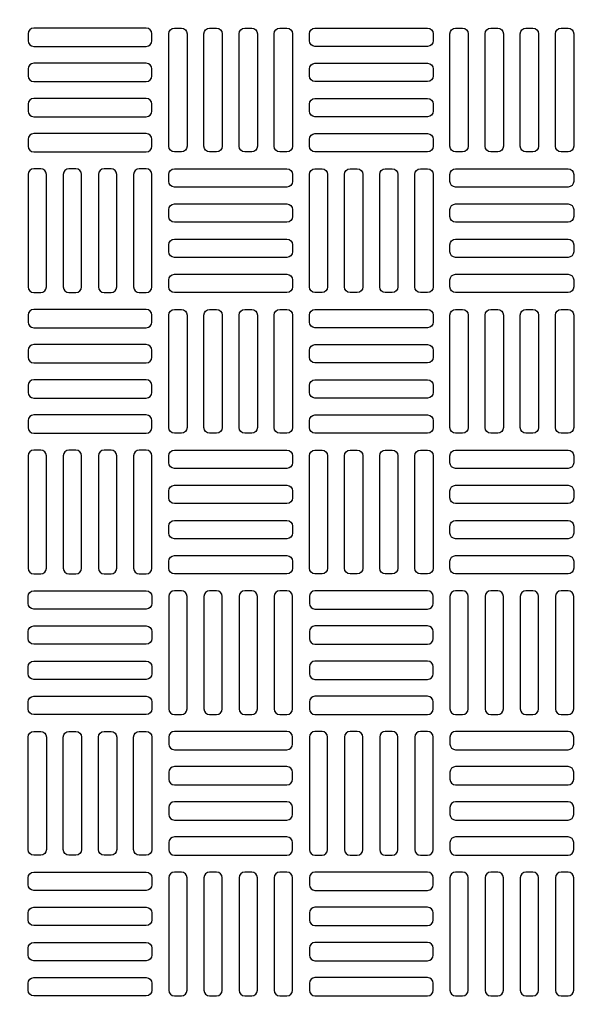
# Model space of a CAD drawing. Extents: x -169 to 6736, y -208 to 3022.
# Tile 604 of 656: x 5959.44 to 5967.38, y 1310.13 to 1323.91. Entities that reach past the tile are written whole.
import ezdxf

# ---------------------------------------------------------------- set-up
doc = ezdxf.new("R2010")
doc.units = 0
doc.header["$MEASUREMENT"] = 0
doc.linetypes.add('HIDDEN2', pattern=[0.28125, 0.1875, -0.09375])
doc.layers.get('DEFPOINTS').update_dxf_attribs({"linetype": 'CONTINUOUS'})
for name, color, linetype in [('TANK-MANHOLE-COVER-40', 2, 'CONTINUOUS'), ('TANK-MANHOLE-COVER-HATCH-40', 252, 'CONTINUOUS'), ('TANK-SLOPE', 3, 'CONTINUOUS')]:
    doc.layers.add(name, color=color, linetype=linetype)

msp = doc.modelspace()

# ---------------------------------------------------------------- linework, layer by layer
at = {"layer": 'DEFPOINTS', "color": 8, "linetype": 'HIDDEN2', "ltscale": 0.125}
msp.add_circle((5962.39028, 1317.01839), 14, dxfattribs=at)
msp.add_circle((5962.39028, 1317.01839), 14, dxfattribs=at)
at = {"layer": 'DEFPOINTS', "color": 8, "linetype": 'HIDDEN2', "ltscale": 0.5}
msp.add_circle((5962.39028, 1317.01839), 11, dxfattribs=at)
msp.add_circle((5962.39028, 1317.01839), 11, dxfattribs=at)
at = {"layer": 'TANK-MANHOLE-COVER-40', "color": 4, "linetype": 'Continuous'}
msp.add_circle((5962.39105, 1317.01839), 22.63902, dxfattribs=at)
at = {"layer": 'TANK-MANHOLE-COVER-40', "color": 1, "linetype": 'Continuous'}
msp.add_circle((5962.39105, 1317.01839), 22.44094, dxfattribs=at)
at = {"layer": 'TANK-MANHOLE-COVER-40', "color": 2, "linetype": 'Continuous'}
msp.add_circle((5962.39105, 1317.01839), 21.65354, dxfattribs=at)
at = {"layer": 'TANK-MANHOLE-COVER-HATCH-40', "linetype": 'Continuous', "flags": 128}
for points in [[(5959.5564, 1323.61288, 0.41421356), (5959.63514, 1323.53414), (5961.20994, 1323.53414, 0.41421356), (5961.28868, 1323.61288), (5961.28868, 1323.71131, 0.41421356), (5961.20994, 1323.79005), (5959.63514, 1323.79005, 0.41421356), (5959.5564, 1323.71131)], [(5961.60364, 1322.05776, -0.41421356), (5961.5249, 1322.1365), (5961.5249, 1323.71131, -0.41421356), (5961.60364, 1323.79005), (5961.70207, 1323.79005, -0.41421356), (5961.78081, 1323.71131), (5961.78081, 1322.1365, -0.41421356), (5961.70207, 1322.05776)], [(5962.09577, 1322.05776, -0.41421356), (5962.01703, 1322.1365), (5962.01703, 1323.71131, -0.41421356), (5962.09577, 1323.79005), (5962.19419, 1323.79005, -0.41421356), (5962.27294, 1323.71131), (5962.27294, 1322.1365, -0.41421356), (5962.19419, 1322.05776)], [(5962.5879, 1322.05776, -0.41421356), (5962.50916, 1322.1365), (5962.50916, 1323.71131, -0.41421356), (5962.5879, 1323.79005), (5962.68632, 1323.79005, -0.41421356), (5962.76506, 1323.71131), (5962.76506, 1322.1365, -0.41421356), (5962.68632, 1322.05776)], [(5963.08002, 1322.05776, -0.41421356), (5963.00128, 1322.1365), (5963.00128, 1323.71131, -0.41421356), (5963.08002, 1323.79005), (5963.17845, 1323.79005, -0.41421356), (5963.25719, 1323.71131), (5963.25719, 1322.1365, -0.41421356), (5963.17845, 1322.05776)], [(5965.22569, 1323.61288, -0.41421356), (5965.14695, 1323.53414), (5963.57215, 1323.53414, -0.41421356), (5963.49341, 1323.61288), (5963.49341, 1323.71131, -0.41421356), (5963.57215, 1323.79005), (5965.14695, 1323.79005, -0.41421356), (5965.22569, 1323.71131)], [(5965.54065, 1322.05776, -0.41421356), (5965.46191, 1322.1365), (5965.46191, 1323.71131, -0.41421356), (5965.54065, 1323.79005), (5965.63908, 1323.79005, -0.41421356), (5965.71782, 1323.71131), (5965.71782, 1322.1365, -0.41421356), (5965.63908, 1322.05776)], [(5966.03278, 1322.05776, -0.41421356), (5965.95404, 1322.1365), (5965.95404, 1323.71131, -0.41421356), (5966.03278, 1323.79005), (5966.1312, 1323.79005, -0.41421356), (5966.20994, 1323.71131), (5966.20994, 1322.1365, -0.41421356), (5966.1312, 1322.05776)], [(5966.5249, 1322.05776, -0.41421356), (5966.44616, 1322.1365), (5966.44616, 1323.71131, -0.41421356), (5966.5249, 1323.79005), (5966.62333, 1323.79005, -0.41421356), (5966.70207, 1323.71131), (5966.70207, 1322.1365, -0.41421356), (5966.62333, 1322.05776)], [(5967.01703, 1322.05776, -0.41421356), (5966.93829, 1322.1365), (5966.93829, 1323.71131, -0.41421356), (5967.01703, 1323.79005), (5967.11545, 1323.79005, -0.41421356), (5967.19419, 1323.71131), (5967.19419, 1322.1365, -0.41421356), (5967.11545, 1322.05776)], [(5959.5564, 1323.12075, 0.41421356), (5959.63514, 1323.04201), (5961.20994, 1323.04201, 0.41421356), (5961.28868, 1323.12075), (5961.28868, 1323.21918, 0.41421356), (5961.20994, 1323.29792), (5959.63514, 1323.29792, 0.41421356), (5959.5564, 1323.21918)], [(5965.22569, 1323.12075, -0.41421356), (5965.14695, 1323.04201), (5963.57215, 1323.04201, -0.41421356), (5963.49341, 1323.12075), (5963.49341, 1323.21918, -0.41421356), (5963.57215, 1323.29792), (5965.14695, 1323.29792, -0.41421356), (5965.22569, 1323.21918)], [(5959.5564, 1322.62863, 0.41421356), (5959.63514, 1322.54989), (5961.20994, 1322.54989, 0.41421356), (5961.28868, 1322.62863), (5961.28868, 1322.72705, 0.41421356), (5961.20994, 1322.80579), (5959.63514, 1322.80579, 0.41421356), (5959.5564, 1322.72705)], [(5965.22569, 1322.62863, -0.41421356), (5965.14695, 1322.54989), (5963.57215, 1322.54989, -0.41421356), (5963.49341, 1322.62863), (5963.49341, 1322.72705, -0.41421356), (5963.57215, 1322.80579), (5965.14695, 1322.80579, -0.41421356), (5965.22569, 1322.72705)], [(5959.5564, 1322.1365, 0.41421356), (5959.63514, 1322.05776), (5961.20994, 1322.05776, 0.41421356), (5961.28868, 1322.1365), (5961.28868, 1322.23493, 0.41421356), (5961.20994, 1322.31367), (5959.63514, 1322.31367, 0.41421356), (5959.5564, 1322.23493)], [(5965.22569, 1322.1365, -0.41421356), (5965.14695, 1322.05776), (5963.57215, 1322.05776, -0.41421356), (5963.49341, 1322.1365), (5963.49341, 1322.23493, -0.41421356), (5963.57215, 1322.31367), (5965.14695, 1322.31367, -0.41421356), (5965.22569, 1322.23493)], [(5959.73357, 1320.08926, 0.41421356), (5959.81231, 1320.168), (5959.81231, 1321.7428, 0.41421356), (5959.73357, 1321.82154), (5959.63514, 1321.82154, 0.41421356), (5959.5564, 1321.7428), (5959.5564, 1320.168, 0.41421356), (5959.63514, 1320.08926)], [(5960.22569, 1320.08926, 0.41421356), (5960.30443, 1320.168), (5960.30443, 1321.7428, 0.41421356), (5960.22569, 1321.82154), (5960.12727, 1321.82154, 0.41421356), (5960.04853, 1321.7428), (5960.04853, 1320.168, 0.41421356), (5960.12727, 1320.08926)], [(5960.71782, 1320.08926, 0.41421356), (5960.79656, 1320.168), (5960.79656, 1321.7428, 0.41421356), (5960.71782, 1321.82154), (5960.61939, 1321.82154, 0.41421356), (5960.54065, 1321.7428), (5960.54065, 1320.168, 0.41421356), (5960.61939, 1320.08926)], [(5961.20994, 1320.08926, 0.41421356), (5961.28868, 1320.168), (5961.28868, 1321.7428, 0.41421356), (5961.20994, 1321.82154), (5961.11152, 1321.82154, 0.41421356), (5961.03278, 1321.7428), (5961.03278, 1320.168, 0.41421356), (5961.11152, 1320.08926)], [(5961.5249, 1321.7428, -0.41421356), (5961.60364, 1321.82154), (5963.17845, 1321.82154, -0.41421356), (5963.25719, 1321.7428), (5963.25719, 1321.64438, -0.41421356), (5963.17845, 1321.56564), (5961.60364, 1321.56564, -0.41421356), (5961.5249, 1321.64438)], [(5963.57215, 1320.08926, -0.41421356), (5963.49341, 1320.168), (5963.49341, 1321.7428, -0.41421356), (5963.57215, 1321.82154), (5963.67057, 1321.82154, -0.41421356), (5963.74931, 1321.7428), (5963.74931, 1320.168, -0.41421356), (5963.67057, 1320.08926)], [(5964.06427, 1320.08926, -0.41421356), (5963.98553, 1320.168), (5963.98553, 1321.7428, -0.41421356), (5964.06427, 1321.82154), (5964.1627, 1321.82154, -0.41421356), (5964.24144, 1321.7428), (5964.24144, 1320.168, -0.41421356), (5964.1627, 1320.08926)], [(5964.5564, 1320.08926, -0.41421356), (5964.47766, 1320.168), (5964.47766, 1321.7428, -0.41421356), (5964.5564, 1321.82154), (5964.65482, 1321.82154, -0.41421356), (5964.73357, 1321.7428), (5964.73357, 1320.168, -0.41421356), (5964.65482, 1320.08926)], [(5965.04853, 1320.08926, -0.41421356), (5964.96979, 1320.168), (5964.96979, 1321.7428, -0.41421356), (5965.04853, 1321.82154), (5965.14695, 1321.82154, -0.41421356), (5965.22569, 1321.7428), (5965.22569, 1320.168, -0.41421356), (5965.14695, 1320.08926)], [(5965.46191, 1321.7428, -0.41421356), (5965.54065, 1321.82154), (5967.11545, 1321.82154, -0.41421356), (5967.19419, 1321.7428), (5967.19419, 1321.64438, -0.41421356), (5967.11545, 1321.56564), (5965.54065, 1321.56564, -0.41421356), (5965.46191, 1321.64438)], [(5961.5249, 1321.25068, -0.41421356), (5961.60364, 1321.32942), (5963.17845, 1321.32942, -0.41421356), (5963.25719, 1321.25068), (5963.25719, 1321.15225, -0.41421356), (5963.17845, 1321.07351), (5961.60364, 1321.07351, -0.41421356), (5961.5249, 1321.15225)], [(5965.46191, 1321.25068, -0.41421356), (5965.54065, 1321.32942), (5967.11545, 1321.32942, -0.41421356), (5967.19419, 1321.25068), (5967.19419, 1321.15225, -0.41421356), (5967.11545, 1321.07351), (5965.54065, 1321.07351, -0.41421356), (5965.46191, 1321.15225)], [(5961.5249, 1320.75855, -0.41421356), (5961.60364, 1320.83729), (5963.17845, 1320.83729, -0.41421356), (5963.25719, 1320.75855), (5963.25719, 1320.66012, -0.41421356), (5963.17845, 1320.58138), (5961.60364, 1320.58138, -0.41421356), (5961.5249, 1320.66012)], [(5965.46191, 1320.75855, -0.41421356), (5965.54065, 1320.83729), (5967.11545, 1320.83729, -0.41421356), (5967.19419, 1320.75855), (5967.19419, 1320.66012, -0.41421356), (5967.11545, 1320.58138), (5965.54065, 1320.58138, -0.41421356), (5965.46191, 1320.66012)], [(5961.5249, 1320.26642, -0.41421356), (5961.60364, 1320.34516), (5963.17845, 1320.34516, -0.41421356), (5963.25719, 1320.26642), (5963.25719, 1320.168, -0.41421356), (5963.17845, 1320.08926), (5961.60364, 1320.08926, -0.41421356), (5961.5249, 1320.168)], [(5965.46191, 1320.26642, -0.41421356), (5965.54065, 1320.34516), (5967.11545, 1320.34516, -0.41421356), (5967.19419, 1320.26642), (5967.19419, 1320.168, -0.41421356), (5967.11545, 1320.08926), (5965.54065, 1320.08926, -0.41421356), (5965.46191, 1320.168)], [(5959.5564, 1319.67587, 0.41421356), (5959.63514, 1319.59713), (5961.20994, 1319.59713, 0.41421356), (5961.28868, 1319.67587), (5961.28868, 1319.7743, 0.41421356), (5961.20994, 1319.85304), (5959.63514, 1319.85304, 0.41421356), (5959.5564, 1319.7743)], [(5961.60364, 1318.12075, -0.41421356), (5961.5249, 1318.19949), (5961.5249, 1319.7743, -0.41421356), (5961.60364, 1319.85304), (5961.70207, 1319.85304, -0.41421356), (5961.78081, 1319.7743), (5961.78081, 1318.19949, -0.41421356), (5961.70207, 1318.12075)], [(5962.09577, 1318.12075, -0.41421356), (5962.01703, 1318.19949), (5962.01703, 1319.7743, -0.41421356), (5962.09577, 1319.85304), (5962.19419, 1319.85304, -0.41421356), (5962.27294, 1319.7743), (5962.27294, 1318.19949, -0.41421356), (5962.19419, 1318.12075)], [(5962.5879, 1318.12075, -0.41421356), (5962.50916, 1318.19949), (5962.50916, 1319.7743, -0.41421356), (5962.5879, 1319.85304), (5962.68632, 1319.85304, -0.41421356), (5962.76506, 1319.7743), (5962.76506, 1318.19949, -0.41421356), (5962.68632, 1318.12075)], [(5963.08002, 1318.12075, -0.41421356), (5963.00128, 1318.19949), (5963.00128, 1319.7743, -0.41421356), (5963.08002, 1319.85304), (5963.17845, 1319.85304, -0.41421356), (5963.25719, 1319.7743), (5963.25719, 1318.19949, -0.41421356), (5963.17845, 1318.12075)], [(5965.22569, 1319.67587, -0.41421356), (5965.14695, 1319.59713), (5963.57215, 1319.59713, -0.41421356), (5963.49341, 1319.67587), (5963.49341, 1319.7743, -0.41421356), (5963.57215, 1319.85304), (5965.14695, 1319.85304, -0.41421356), (5965.22569, 1319.7743)], [(5965.54065, 1318.12075, -0.41421356), (5965.46191, 1318.19949), (5965.46191, 1319.7743, -0.41421356), (5965.54065, 1319.85304), (5965.63908, 1319.85304, -0.41421356), (5965.71782, 1319.7743), (5965.71782, 1318.19949, -0.41421356), (5965.63908, 1318.12075)], [(5966.03278, 1318.12075, -0.41421356), (5965.95404, 1318.19949), (5965.95404, 1319.7743, -0.41421356), (5966.03278, 1319.85304), (5966.1312, 1319.85304, -0.41421356), (5966.20994, 1319.7743), (5966.20994, 1318.19949, -0.41421356), (5966.1312, 1318.12075)], [(5966.5249, 1318.12075, -0.41421356), (5966.44616, 1318.19949), (5966.44616, 1319.7743, -0.41421356), (5966.5249, 1319.85304), (5966.62333, 1319.85304, -0.41421356), (5966.70207, 1319.7743), (5966.70207, 1318.19949, -0.41421356), (5966.62333, 1318.12075)], [(5967.01703, 1318.12075, -0.41421356), (5966.93829, 1318.19949), (5966.93829, 1319.7743, -0.41421356), (5967.01703, 1319.85304), (5967.11545, 1319.85304, -0.41421356), (5967.19419, 1319.7743), (5967.19419, 1318.19949, -0.41421356), (5967.11545, 1318.12075)], [(5959.5564, 1319.18375, 0.41421356), (5959.63514, 1319.10501), (5961.20994, 1319.10501, 0.41421356), (5961.28868, 1319.18375), (5961.28868, 1319.28217, 0.41421356), (5961.20994, 1319.36091), (5959.63514, 1319.36091, 0.41421356), (5959.5564, 1319.28217)], [(5965.22569, 1319.18375, -0.41421356), (5965.14695, 1319.10501), (5963.57215, 1319.10501, -0.41421356), (5963.49341, 1319.18375), (5963.49341, 1319.28217, -0.41421356), (5963.57215, 1319.36091), (5965.14695, 1319.36091, -0.41421356), (5965.22569, 1319.28217)], [(5959.5564, 1318.69162, 0.41421356), (5959.63514, 1318.61288), (5961.20994, 1318.61288, 0.41421356), (5961.28868, 1318.69162), (5961.28868, 1318.79005, 0.41421356), (5961.20994, 1318.86879), (5959.63514, 1318.86879, 0.41421356), (5959.5564, 1318.79005)], [(5965.22569, 1318.69162, -0.41421356), (5965.14695, 1318.61288), (5963.57215, 1318.61288, -0.41421356), (5963.49341, 1318.69162), (5963.49341, 1318.79005, -0.41421356), (5963.57215, 1318.86879), (5965.14695, 1318.86879, -0.41421356), (5965.22569, 1318.79005)], [(5959.5564, 1318.19949, 0.41421356), (5959.63514, 1318.12075), (5961.20994, 1318.12075, 0.41421356), (5961.28868, 1318.19949), (5961.28868, 1318.29792, 0.41421356), (5961.20994, 1318.37666), (5959.63514, 1318.37666, 0.41421356), (5959.5564, 1318.29792)], [(5965.22569, 1318.19949, -0.41421356), (5965.14695, 1318.12075), (5963.57215, 1318.12075, -0.41421356), (5963.49341, 1318.19949), (5963.49341, 1318.29792, -0.41421356), (5963.57215, 1318.37666), (5965.14695, 1318.37666, -0.41421356), (5965.22569, 1318.29792)], [(5959.73357, 1316.15225, 0.41421356), (5959.81231, 1316.23099), (5959.81231, 1317.80579, 0.41421356), (5959.73357, 1317.88453), (5959.63514, 1317.88453, 0.41421356), (5959.5564, 1317.80579), (5959.5564, 1316.23099, 0.41421356), (5959.63514, 1316.15225)], [(5960.22569, 1316.15225, 0.41421356), (5960.30443, 1316.23099), (5960.30443, 1317.80579, 0.41421356), (5960.22569, 1317.88453), (5960.12727, 1317.88453, 0.41421356), (5960.04853, 1317.80579), (5960.04853, 1316.23099, 0.41421356), (5960.12727, 1316.15225)], [(5960.71782, 1316.15225, 0.41421356), (5960.79656, 1316.23099), (5960.79656, 1317.80579, 0.41421356), (5960.71782, 1317.88453), (5960.61939, 1317.88453, 0.41421356), (5960.54065, 1317.80579), (5960.54065, 1316.23099, 0.41421356), (5960.61939, 1316.15225)], [(5961.20994, 1316.15225, 0.41421356), (5961.28868, 1316.23099), (5961.28868, 1317.80579, 0.41421356), (5961.20994, 1317.88453), (5961.11152, 1317.88453, 0.41421356), (5961.03278, 1317.80579), (5961.03278, 1316.23099, 0.41421356), (5961.11152, 1316.15225)], [(5961.5249, 1317.80579, -0.41421356), (5961.60364, 1317.88453), (5963.17845, 1317.88453, -0.41421356), (5963.25719, 1317.80579), (5963.25719, 1317.70737, -0.41421356), (5963.17845, 1317.62863), (5961.60364, 1317.62863, -0.41421356), (5961.5249, 1317.70737)], [(5963.57215, 1316.15225, -0.41421356), (5963.49341, 1316.23099), (5963.49341, 1317.80579, -0.41421356), (5963.57215, 1317.88453), (5963.67057, 1317.88453, -0.41421356), (5963.74931, 1317.80579), (5963.74931, 1316.23099, -0.41421356), (5963.67057, 1316.15225)], [(5964.06427, 1316.15225, -0.41421356), (5963.98553, 1316.23099), (5963.98553, 1317.80579, -0.41421356), (5964.06427, 1317.88453), (5964.1627, 1317.88453, -0.41421356), (5964.24144, 1317.80579), (5964.24144, 1316.23099, -0.41421356), (5964.1627, 1316.15225)], [(5964.5564, 1316.15225, -0.41421356), (5964.47766, 1316.23099), (5964.47766, 1317.80579, -0.41421356), (5964.5564, 1317.88453), (5964.65482, 1317.88453, -0.41421356), (5964.73357, 1317.80579), (5964.73357, 1316.23099, -0.41421356), (5964.65482, 1316.15225)], [(5965.04853, 1316.15225, -0.41421356), (5964.96979, 1316.23099), (5964.96979, 1317.80579, -0.41421356), (5965.04853, 1317.88453), (5965.14695, 1317.88453, -0.41421356), (5965.22569, 1317.80579), (5965.22569, 1316.23099, -0.41421356), (5965.14695, 1316.15225)], [(5965.46191, 1317.80579, -0.41421356), (5965.54065, 1317.88453), (5967.11545, 1317.88453, -0.41421356), (5967.19419, 1317.80579), (5967.19419, 1317.70737, -0.41421356), (5967.11545, 1317.62863), (5965.54065, 1317.62863, -0.41421356), (5965.46191, 1317.70737)], [(5961.5249, 1317.31367, -0.41421356), (5961.60364, 1317.39241), (5963.17845, 1317.39241, -0.41421356), (5963.25719, 1317.31367), (5963.25719, 1317.21524, -0.41421356), (5963.17845, 1317.1365), (5961.60364, 1317.1365, -0.41421356), (5961.5249, 1317.21524)], [(5965.46191, 1317.31367, -0.41421356), (5965.54065, 1317.39241), (5967.11545, 1317.39241, -0.41421356), (5967.19419, 1317.31367), (5967.19419, 1317.21524, -0.41421356), (5967.11545, 1317.1365), (5965.54065, 1317.1365, -0.41421356), (5965.46191, 1317.21524)], [(5961.5249, 1316.82154, -0.41421356), (5961.60364, 1316.90028), (5963.17845, 1316.90028, -0.41421356), (5963.25719, 1316.82154), (5963.25719, 1316.72312, -0.41421356), (5963.17845, 1316.64438), (5961.60364, 1316.64438, -0.41421356), (5961.5249, 1316.72312)], [(5965.46191, 1316.82154, -0.41421356), (5965.54065, 1316.90028), (5967.11545, 1316.90028, -0.41421356), (5967.19419, 1316.82154), (5967.19419, 1316.72312, -0.41421356), (5967.11545, 1316.64438), (5965.54065, 1316.64438, -0.41421356), (5965.46191, 1316.72312)], [(5961.5249, 1316.32942, -0.41421356), (5961.60364, 1316.40816), (5963.17845, 1316.40816, -0.41421356), (5963.25719, 1316.32942), (5963.25719, 1316.23099, -0.41421356), (5963.17845, 1316.15225), (5961.60364, 1316.15225, -0.41421356), (5961.5249, 1316.23099)], [(5965.46191, 1316.32942, -0.41421356), (5965.54065, 1316.40816), (5967.11545, 1316.40816, -0.41421356), (5967.19419, 1316.32942), (5967.19419, 1316.23099, -0.41421356), (5967.11545, 1316.15225), (5965.54065, 1316.15225, -0.41421356), (5965.46191, 1316.23099)], [(5959.5564, 1315.83729, -0.41421356), (5959.63514, 1315.91603), (5961.20994, 1315.91603, -0.41421356), (5961.28868, 1315.83729), (5961.28868, 1315.73886, -0.41421356), (5961.20994, 1315.66012), (5959.63514, 1315.66012, -0.41421356), (5959.5564, 1315.73886)], [(5961.60364, 1315.91603, 0.41421356), (5961.5249, 1315.83729), (5961.5249, 1314.26249, 0.41421356), (5961.60364, 1314.18375), (5961.70207, 1314.18375, 0.41421356), (5961.78081, 1314.26249), (5961.78081, 1315.83729, 0.41421356), (5961.70207, 1315.91603)], [(5962.09577, 1315.91603, 0.41421356), (5962.01703, 1315.83729), (5962.01703, 1314.26249, 0.41421356), (5962.09577, 1314.18375), (5962.19419, 1314.18375, 0.41421356), (5962.27294, 1314.26249), (5962.27294, 1315.83729, 0.41421356), (5962.19419, 1315.91603)], [(5962.5879, 1315.91603, 0.41421356), (5962.50916, 1315.83729), (5962.50916, 1314.26249, 0.41421356), (5962.5879, 1314.18375), (5962.68632, 1314.18375, 0.41421356), (5962.76506, 1314.26249), (5962.76506, 1315.83729, 0.41421356), (5962.68632, 1315.91603)], [(5963.08002, 1315.91603, 0.41421356), (5963.00128, 1315.83729), (5963.00128, 1314.26249, 0.41421356), (5963.08002, 1314.18375), (5963.17845, 1314.18375, 0.41421356), (5963.25719, 1314.26249), (5963.25719, 1315.83729, 0.41421356), (5963.17845, 1315.91603)], [(5965.22569, 1315.83729, 0.41421356), (5965.14695, 1315.91603), (5963.57215, 1315.91603, 0.41421356), (5963.49341, 1315.83729), (5963.49341, 1315.73886, 0.41421356), (5963.57215, 1315.66012), (5965.14695, 1315.66012, 0.41421356), (5965.22569, 1315.73886)], [(5965.54065, 1315.91603, 0.41421356), (5965.46191, 1315.83729), (5965.46191, 1314.26249, 0.41421356), (5965.54065, 1314.18375), (5965.63908, 1314.18375, 0.41421356), (5965.71782, 1314.26249), (5965.71782, 1315.83729, 0.41421356), (5965.63908, 1315.91603)], [(5966.03278, 1315.91603, 0.41421356), (5965.95404, 1315.83729), (5965.95404, 1314.26249, 0.41421356), (5966.03278, 1314.18375), (5966.1312, 1314.18375, 0.41421356), (5966.20994, 1314.26249), (5966.20994, 1315.83729, 0.41421356), (5966.1312, 1315.91603)], [(5966.5249, 1315.91603, 0.41421356), (5966.44616, 1315.83729), (5966.44616, 1314.26249, 0.41421356), (5966.5249, 1314.18375), (5966.62333, 1314.18375, 0.41421356), (5966.70207, 1314.26249), (5966.70207, 1315.83729, 0.41421356), (5966.62333, 1315.91603)], [(5967.01703, 1315.91603, 0.41421356), (5966.93829, 1315.83729), (5966.93829, 1314.26249, 0.41421356), (5967.01703, 1314.18375), (5967.11545, 1314.18375, 0.41421356), (5967.19419, 1314.26249), (5967.19419, 1315.83729, 0.41421356), (5967.11545, 1315.91603)], [(5959.5564, 1315.34516, -0.41421356), (5959.63514, 1315.4239), (5961.20994, 1315.4239, -0.41421356), (5961.28868, 1315.34516), (5961.28868, 1315.24674, -0.41421356), (5961.20994, 1315.168), (5959.63514, 1315.168, -0.41421356), (5959.5564, 1315.24674)], [(5965.22569, 1315.34516, 0.41421356), (5965.14695, 1315.4239), (5963.57215, 1315.4239, 0.41421356), (5963.49341, 1315.34516), (5963.49341, 1315.24674, 0.41421356), (5963.57215, 1315.168), (5965.14695, 1315.168, 0.41421356), (5965.22569, 1315.24674)], [(5959.5564, 1314.85304, -0.41421356), (5959.63514, 1314.93178), (5961.20994, 1314.93178, -0.41421356), (5961.28868, 1314.85304), (5961.28868, 1314.75461, -0.41421356), (5961.20994, 1314.67587), (5959.63514, 1314.67587, -0.41421356), (5959.5564, 1314.75461)], [(5965.22569, 1314.85304, 0.41421356), (5965.14695, 1314.93178), (5963.57215, 1314.93178, 0.41421356), (5963.49341, 1314.85304), (5963.49341, 1314.75461, 0.41421356), (5963.57215, 1314.67587), (5965.14695, 1314.67587, 0.41421356), (5965.22569, 1314.75461)], [(5959.5564, 1314.36091, -0.41421356), (5959.63514, 1314.43965), (5961.20994, 1314.43965, -0.41421356), (5961.28868, 1314.36091), (5961.28868, 1314.26249, -0.41421356), (5961.20994, 1314.18375), (5959.63514, 1314.18375, -0.41421356), (5959.5564, 1314.26249)], [(5965.22569, 1314.36091, 0.41421356), (5965.14695, 1314.43965), (5963.57215, 1314.43965, 0.41421356), (5963.49341, 1314.36091), (5963.49341, 1314.26249, 0.41421356), (5963.57215, 1314.18375), (5965.14695, 1314.18375, 0.41421356), (5965.22569, 1314.26249)], [(5959.73357, 1313.94753, -0.41421356), (5959.81231, 1313.86879), (5959.81231, 1312.29398, -0.41421356), (5959.73357, 1312.21524), (5959.63514, 1312.21524, -0.41421356), (5959.5564, 1312.29398), (5959.5564, 1313.86879, -0.41421356), (5959.63514, 1313.94753)], [(5960.22569, 1313.94753, -0.41421356), (5960.30443, 1313.86879), (5960.30443, 1312.29398, -0.41421356), (5960.22569, 1312.21524), (5960.12727, 1312.21524, -0.41421356), (5960.04853, 1312.29398), (5960.04853, 1313.86879, -0.41421356), (5960.12727, 1313.94753)], [(5960.71782, 1313.94753, -0.41421356), (5960.79656, 1313.86879), (5960.79656, 1312.29398, -0.41421356), (5960.71782, 1312.21524), (5960.61939, 1312.21524, -0.41421356), (5960.54065, 1312.29398), (5960.54065, 1313.86879, -0.41421356), (5960.61939, 1313.94753)], [(5961.20994, 1313.94753, -0.41421356), (5961.28868, 1313.86879), (5961.28868, 1312.29398, -0.41421356), (5961.20994, 1312.21524), (5961.11152, 1312.21524, -0.41421356), (5961.03278, 1312.29398), (5961.03278, 1313.86879, -0.41421356), (5961.11152, 1313.94753)], [(5961.5249, 1313.77036, 0.41421356), (5961.60364, 1313.69162), (5963.17845, 1313.69162, 0.41421356), (5963.25719, 1313.77036), (5963.25719, 1313.86879, 0.41421356), (5963.17845, 1313.94753), (5961.60364, 1313.94753, 0.41421356), (5961.5249, 1313.86879)], [(5963.57215, 1313.94753, 0.41421356), (5963.49341, 1313.86879), (5963.49341, 1312.29398, 0.41421356), (5963.57215, 1312.21524), (5963.67057, 1312.21524, 0.41421356), (5963.74931, 1312.29398), (5963.74931, 1313.86879, 0.41421356), (5963.67057, 1313.94753)], [(5964.06427, 1313.94753, 0.41421356), (5963.98553, 1313.86879), (5963.98553, 1312.29398, 0.41421356), (5964.06427, 1312.21524), (5964.1627, 1312.21524, 0.41421356), (5964.24144, 1312.29398), (5964.24144, 1313.86879, 0.41421356), (5964.1627, 1313.94753)], [(5964.5564, 1313.94753, 0.41421356), (5964.47766, 1313.86879), (5964.47766, 1312.29398, 0.41421356), (5964.5564, 1312.21524), (5964.65482, 1312.21524, 0.41421356), (5964.73357, 1312.29398), (5964.73357, 1313.86879, 0.41421356), (5964.65482, 1313.94753)], [(5965.04853, 1313.94753, 0.41421356), (5964.96979, 1313.86879), (5964.96979, 1312.29398, 0.41421356), (5965.04853, 1312.21524), (5965.14695, 1312.21524, 0.41421356), (5965.22569, 1312.29398), (5965.22569, 1313.86879, 0.41421356), (5965.14695, 1313.94753)], [(5965.46191, 1313.77036, 0.41421356), (5965.54065, 1313.69162), (5967.11545, 1313.69162, 0.41421356), (5967.19419, 1313.77036), (5967.19419, 1313.86879, 0.41421356), (5967.11545, 1313.94753), (5965.54065, 1313.94753, 0.41421356), (5965.46191, 1313.86879)], [(5961.5249, 1313.27823, 0.41421356), (5961.60364, 1313.19949), (5963.17845, 1313.19949, 0.41421356), (5963.25719, 1313.27823), (5963.25719, 1313.37666, 0.41421356), (5963.17845, 1313.4554), (5961.60364, 1313.4554, 0.41421356), (5961.5249, 1313.37666)], [(5965.46191, 1313.27823, 0.41421356), (5965.54065, 1313.19949), (5967.11545, 1313.19949, 0.41421356), (5967.19419, 1313.27823), (5967.19419, 1313.37666, 0.41421356), (5967.11545, 1313.4554), (5965.54065, 1313.4554, 0.41421356), (5965.46191, 1313.37666)], [(5961.5249, 1312.78611, 0.41421356), (5961.60364, 1312.70737), (5963.17845, 1312.70737, 0.41421356), (5963.25719, 1312.78611), (5963.25719, 1312.88453, 0.41421356), (5963.17845, 1312.96327), (5961.60364, 1312.96327, 0.41421356), (5961.5249, 1312.88453)], [(5965.46191, 1312.78611, 0.41421356), (5965.54065, 1312.70737), (5967.11545, 1312.70737, 0.41421356), (5967.19419, 1312.78611), (5967.19419, 1312.88453, 0.41421356), (5967.11545, 1312.96327), (5965.54065, 1312.96327, 0.41421356), (5965.46191, 1312.88453)], [(5961.5249, 1312.29398, 0.41421356), (5961.60364, 1312.21524), (5963.17845, 1312.21524, 0.41421356), (5963.25719, 1312.29398), (5963.25719, 1312.39241, 0.41421356), (5963.17845, 1312.47115), (5961.60364, 1312.47115, 0.41421356), (5961.5249, 1312.39241)], [(5965.46191, 1312.29398, 0.41421356), (5965.54065, 1312.21524), (5967.11545, 1312.21524, 0.41421356), (5967.19419, 1312.29398), (5967.19419, 1312.39241, 0.41421356), (5967.11545, 1312.47115), (5965.54065, 1312.47115, 0.41421356), (5965.46191, 1312.39241)], [(5959.5564, 1311.90028, -0.41421356), (5959.63514, 1311.97902), (5961.20994, 1311.97902, -0.41421356), (5961.28868, 1311.90028), (5961.28868, 1311.80186, -0.41421356), (5961.20994, 1311.72312), (5959.63514, 1311.72312, -0.41421356), (5959.5564, 1311.80186)], [(5961.60364, 1311.97902, 0.41421356), (5961.5249, 1311.90028), (5961.5249, 1310.32548, 0.41421356), (5961.60364, 1310.24674), (5961.70207, 1310.24674, 0.41421356), (5961.78081, 1310.32548), (5961.78081, 1311.90028, 0.41421356), (5961.70207, 1311.97902)], [(5962.09577, 1311.97902, 0.41421356), (5962.01703, 1311.90028), (5962.01703, 1310.32548, 0.41421356), (5962.09577, 1310.24674), (5962.19419, 1310.24674, 0.41421356), (5962.27294, 1310.32548), (5962.27294, 1311.90028, 0.41421356), (5962.19419, 1311.97902)], [(5962.5879, 1311.97902, 0.41421356), (5962.50916, 1311.90028), (5962.50916, 1310.32548, 0.41421356), (5962.5879, 1310.24674), (5962.68632, 1310.24674, 0.41421356), (5962.76506, 1310.32548), (5962.76506, 1311.90028, 0.41421356), (5962.68632, 1311.97902)], [(5963.08002, 1311.97902, 0.41421356), (5963.00128, 1311.90028), (5963.00128, 1310.32548, 0.41421356), (5963.08002, 1310.24674), (5963.17845, 1310.24674, 0.41421356), (5963.25719, 1310.32548), (5963.25719, 1311.90028, 0.41421356), (5963.17845, 1311.97902)], [(5965.22569, 1311.90028, 0.41421356), (5965.14695, 1311.97902), (5963.57215, 1311.97902, 0.41421356), (5963.49341, 1311.90028), (5963.49341, 1311.80186, 0.41421356), (5963.57215, 1311.72312), (5965.14695, 1311.72312, 0.41421356), (5965.22569, 1311.80186)], [(5965.54065, 1311.97902, 0.41421356), (5965.46191, 1311.90028), (5965.46191, 1310.32548, 0.41421356), (5965.54065, 1310.24674), (5965.63908, 1310.24674, 0.41421356), (5965.71782, 1310.32548), (5965.71782, 1311.90028, 0.41421356), (5965.63908, 1311.97902)], [(5966.03278, 1311.97902, 0.41421356), (5965.95404, 1311.90028), (5965.95404, 1310.32548, 0.41421356), (5966.03278, 1310.24674), (5966.1312, 1310.24674, 0.41421356), (5966.20994, 1310.32548), (5966.20994, 1311.90028, 0.41421356), (5966.1312, 1311.97902)], [(5966.5249, 1311.97902, 0.41421356), (5966.44616, 1311.90028), (5966.44616, 1310.32548, 0.41421356), (5966.5249, 1310.24674), (5966.62333, 1310.24674, 0.41421356), (5966.70207, 1310.32548), (5966.70207, 1311.90028, 0.41421356), (5966.62333, 1311.97902)], [(5967.01703, 1311.97902, 0.41421356), (5966.93829, 1311.90028), (5966.93829, 1310.32548, 0.41421356), (5967.01703, 1310.24674), (5967.11545, 1310.24674, 0.41421356), (5967.19419, 1310.32548), (5967.19419, 1311.90028, 0.41421356), (5967.11545, 1311.97902)], [(5959.5564, 1311.40816, -0.41421356), (5959.63514, 1311.4869), (5961.20994, 1311.4869, -0.41421356), (5961.28868, 1311.40816), (5961.28868, 1311.30973, -0.41421356), (5961.20994, 1311.23099), (5959.63514, 1311.23099, -0.41421356), (5959.5564, 1311.30973)], [(5965.22569, 1311.40816, 0.41421356), (5965.14695, 1311.4869), (5963.57215, 1311.4869, 0.41421356), (5963.49341, 1311.40816), (5963.49341, 1311.30973, 0.41421356), (5963.57215, 1311.23099), (5965.14695, 1311.23099, 0.41421356), (5965.22569, 1311.30973)], [(5959.5564, 1310.91603, -0.41421356), (5959.63514, 1310.99477), (5961.20994, 1310.99477, -0.41421356), (5961.28868, 1310.91603), (5961.28868, 1310.8176, -0.41421356), (5961.20994, 1310.73886), (5959.63514, 1310.73886, -0.41421356), (5959.5564, 1310.8176)], [(5965.22569, 1310.91603, 0.41421356), (5965.14695, 1310.99477), (5963.57215, 1310.99477, 0.41421356), (5963.49341, 1310.91603), (5963.49341, 1310.8176, 0.41421356), (5963.57215, 1310.73886), (5965.14695, 1310.73886, 0.41421356), (5965.22569, 1310.8176)], [(5959.5564, 1310.4239, -0.41421356), (5959.63514, 1310.50264), (5961.20994, 1310.50264, -0.41421356), (5961.28868, 1310.4239), (5961.28868, 1310.32548, -0.41421356), (5961.20994, 1310.24674), (5959.63514, 1310.24674, -0.41421356), (5959.5564, 1310.32548)], [(5965.22569, 1310.4239, 0.41421356), (5965.14695, 1310.50264), (5963.57215, 1310.50264, 0.41421356), (5963.49341, 1310.4239), (5963.49341, 1310.32548, 0.41421356), (5963.57215, 1310.24674), (5965.14695, 1310.24674, 0.41421356), (5965.22569, 1310.32548)]]:
    msp.add_lwpolyline(points, format="xyb", close=True, dxfattribs=at)
at = {"layer": 'TANK-SLOPE'}
msp.add_lwpolyline([(6025.3253, 1299.70852, 0.74436939), (6025.32576, 1334.32659), (5972.33047, 1350.20076, 1.34341903), (5972.32959, 1283.83576)], format="xyb", close=True, dxfattribs=at)

doc.saveas('drawing.dxf')
